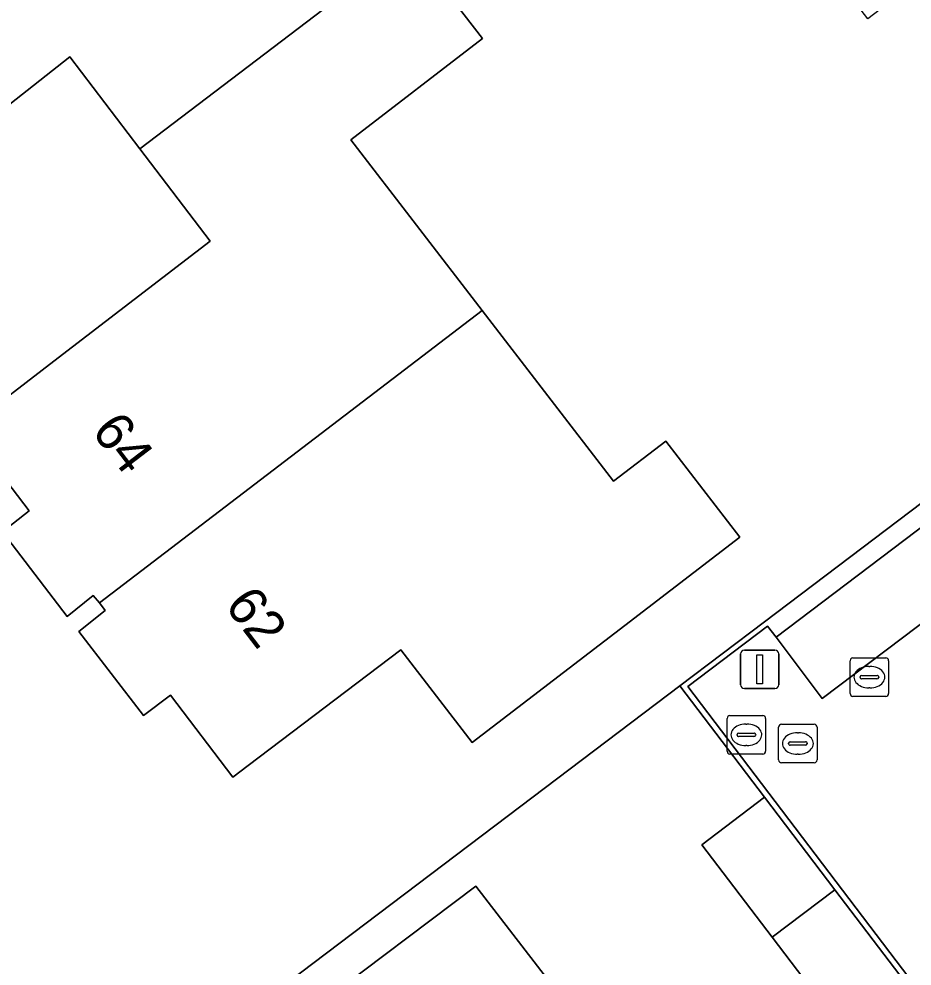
# Model space of a CAD drawing. Extents: x 160023 to 161302, y 384750 to 385707.
# Drawn here: x 160307.48 to 160330.68, y 385583.65 to 385608.27 of the extents above; entities that cross this region are included whole.
import ezdxf

# ---------------------------------------------------------------- set-up
doc = ezdxf.new("R2010")
doc.units = 0
for name, color, linetype in [('IMGEO_Erf', 7, 'Continuous'), ('IMGEO_Kolk', 7, 'Continuous'), ('IMGEO_Lichtmast', 7, 'Continuous'), ('IMGEO_Pand', 7, 'Continuous'), ('IMGEO_Pand_nummerreeks', 7, 'Continuous'), ('IMGEO_Parkeervlak_halfverhard', 7, 'Continuous'), ('IMGEO_Rijbaan_lokaal_open', 7, 'Continuous'), ('IMGEO_Rioolput', 7, 'Continuous'), ('IMGEO_Voetpad_halfverhard', 7, 'Continuous')]:
    doc.layers.add(name, color=color, linetype=linetype)

msp = doc.modelspace()

# ---------------------------------------------------------------- linework, layer by layer
at = {"layer": 'IMGEO_Erf'}
for points in [[(160278.003, 385659.494), (160305.037, 385582.381), (160308.072, 385578.388), (160320.515, 385587.811), (160324.642, 385590.935), (160326.84, 385592.599), (160338.242, 385601.232), (160336.845, 385603.015), (160336.693, 385602.9), (160335.882, 385603.962), (160331.468, 385609.765), (160329.527, 385608.275), (160328.183, 385610.027), (160330.124, 385611.516), (160325.773, 385617.171), (160324.685, 385616.343), (160323.483, 385617.925), (160324.572, 385618.752), (160315.41, 385630.783)], [(160317.614, 385610.229), (160319.515, 385607.757), (160316.099, 385605.131), (160319.513, 385600.691), (160322.925, 385596.252), (160324.281, 385597.295), (160326.202, 385594.798), (160323.214, 385592.506), (160319.246, 385589.462), (160317.395, 385591.87), (160313.429, 385588.866), (160313.032, 385588.565), (160311.412, 385590.696), (160310.712, 385590.162), (160309.032, 385592.351), (160309.72, 385592.897), (160309.565, 385593.09), (160309.408, 385593.284), (160308.732, 385592.741), (160307.05, 385594.94), (160307.745, 385595.486), (160306.108, 385597.627), (160308.494, 385599.459), (160312.447, 385602.494), (160310.618, 385604.891), (160308.794, 385607.281), (160304.889, 385604.212)], [(160328.877, 385581.984), (160327.041, 385584.4), (160325.213, 385586.806), (160326.84, 385588.043), (160324.642, 385590.935), (160320.515, 385587.811), (160308.072, 385578.388)], [(160311.123, 385579.53), (160319.348, 385585.728), (160322.781, 385581.265)]]:
    msp.add_lwpolyline(points, dxfattribs=at)
at = {"layer": 'IMGEO_Kolk'}
for p, q in [((160329.142, 385591.662), (160329.994, 385591.662)), ((160329.067, 385590.736), (160329.067, 385591.588)), ((160329.555, 385591.442), (160329.58, 385591.442)), ((160330.068, 385591.588), (160330.068, 385590.736)), ((160329.326, 385591.156), (160329.326, 385591.168)), ((160329.764, 385591.119), (160329.366, 385591.119)), ((160329.369, 385591.205), (160329.767, 385591.205)), ((160329.81, 385591.168), (160329.81, 385591.156)), ((160329.578, 385590.882), (160329.553, 385590.882)), ((160329.994, 385590.662), (160329.142, 385590.662))]:
    msp.add_line(p, q, dxfattribs=at)
for points in [[(160329.142, 385591.662), (160329.994, 385591.662)], [(160329.067, 385590.736), (160329.067, 385591.588)], [(160330.068, 385591.588), (160330.068, 385590.736)], [(160329.994, 385590.662), (160329.142, 385590.662)]]:
    msp.add_lwpolyline(points, dxfattribs=at)
for centre, radius, start, end in [((160329.144, 385591.586), 0.0765, 91.552, 178.448), ((160329.144, 385591.586), 0.0765, 91.552, 178.448), ((160329.992, 385591.586), 0.0765, 1.552, 88.448), ((160329.992, 385591.586), 0.0765, 1.552, 88.448), ((160329.366, 385591.165), 0.0403, 85.8775, 175.7526), ((160329.363, 385591.155), 0.0366, 178.938, 274.7102), ((160329.767, 385591.162), 0.043, 264.8664, 352.4533), ((160329.771, 385591.167), 0.0386, 1.7309, 96.639), ((160329.144, 385590.738), 0.0765, 181.552, 268.448), ((160329.144, 385590.738), 0.0765, 181.552, 268.448), ((160329.992, 385590.738), 0.0765, 271.552, 358.448), ((160329.992, 385590.738), 0.0765, 271.552, 358.448)]:
    msp.add_arc(centre, radius, start, end, dxfattribs=at)
for centre, major_axis, ratio, start_param, end_param in [((160329.554, 385591.162), (-0.387, 0.002), 0.722429, 4.712389, 7.853982), ((160329.579, 385591.162), (-0.39, 0.002), 0.717154, 1.570796, 4.712389)]:
    msp.add_ellipse(centre, major_axis=major_axis, ratio=ratio, start_param=start_param, end_param=end_param, dxfattribs=at)
at = {"layer": 'IMGEO_Lichtmast'}
for p, q in [((160326.323, 385591.865), (160327.113, 385591.865)), ((160327.113, 385591.865), (160326.323, 385591.865)), ((160326.223, 385590.965), (160326.223, 385591.765)), ((160326.223, 385591.765), (160326.223, 385590.965)), ((160327.213, 385591.765), (160327.213, 385590.965)), ((160327.213, 385590.965), (160327.213, 385591.765)), ((160327.113, 385590.865), (160326.323, 385590.865)), ((160326.323, 385590.865), (160327.113, 385590.865))]:
    msp.add_line(p, q, dxfattribs=at)
msp.add_lwpolyline([(160326.643, 385591.74), (160326.793, 385591.74), (160326.793, 385590.99), (160326.643, 385590.99), (160326.643, 385591.74)], dxfattribs=at)
for centre, start, end in [((160326.323, 385591.765), 90, 180), ((160326.323, 385591.765), 90, 180), ((160327.113, 385591.765), 0, 90), ((160327.113, 385591.765), 360, 90), ((160326.323, 385590.965), 180, 270), ((160326.323, 385590.965), 180, 270), ((160327.113, 385590.965), 270, 0), ((160327.113, 385590.965), 270, 0)]:
    msp.add_arc(centre, 0.1, start, end, dxfattribs=at)
at = {"layer": 'IMGEO_Pand'}
for points in [[(160317.324, 385610.007), (160315.328, 385612.623), (160312.174, 385610.197), (160308.897, 385614.457), (160301, 385608.423), (160301.173, 385608.223), (160300.431, 385607.688), (160302.149, 385605.501), (160302.815, 385606.035), (160304.493, 385603.9), (160304.889, 385604.212), (160308.794, 385607.281), (160310.618, 385604.891)], [(160316.099, 385605.131), (160319.515, 385607.757), (160317.614, 385610.229), (160317.324, 385610.007), (160310.618, 385604.891), (160312.447, 385602.494), (160308.494, 385599.459), (160306.108, 385597.627), (160307.745, 385595.486), (160307.05, 385594.94), (160308.732, 385592.741), (160309.408, 385593.284), (160309.565, 385593.09), (160319.513, 385600.691)], [(160309.565, 385593.09), (160309.72, 385592.897), (160309.032, 385592.351), (160310.712, 385590.162), (160311.412, 385590.696), (160313.032, 385588.565), (160313.429, 385588.866), (160317.395, 385591.87), (160319.246, 385589.462), (160323.214, 385592.506), (160326.202, 385594.798), (160324.281, 385597.295), (160322.925, 385596.252), (160319.513, 385600.691)], [(160326.84, 385588.043), (160325.213, 385586.806), (160327.041, 385584.4), (160328.668, 385585.637)], [(160322.781, 385581.265), (160319.348, 385585.728), (160311.123, 385579.53), (160314.567, 385574.999)], [(160328.668, 385585.637), (160327.041, 385584.4), (160328.877, 385581.984), (160330.497, 385583.23)]]:
    msp.add_lwpolyline(points, close=True, dxfattribs=at)
at = {"layer": 'IMGEO_Parkeervlak_halfverhard'}
msp.add_lwpolyline([(160343.232, 385601.861), (160342.247, 385603.128), (160342.18, 385603.096), (160341.781, 385603.625), (160341.266, 385603.206), (160341.436, 385603.006), (160338.663, 385600.921), (160327.143, 385592.201), (160328.344, 385590.608)], close=True, dxfattribs=at)
at = {"layer": 'IMGEO_Rijbaan_lokaal_open'}
msp.add_lwpolyline([(160357.068, 385583.63), (160352.817, 385589.208), (160346.504, 385584.4), (160345.722, 385583.805), (160339.422, 385579.007), (160334.008, 385586.16), (160340.29, 385590.947), (160341.082, 385591.55), (160347.397, 385596.362), (160343.232, 385601.861), (160328.344, 385590.608), (160327.143, 385592.201), (160326.925, 385592.488), (160324.854, 385590.92), (160345.458, 385563.771)], dxfattribs=at)
at = {"layer": 'IMGEO_Rioolput'}
for p, q in [((160325.946, 385590.163), (160326.798, 385590.163)), ((160325.871, 385589.237), (160325.871, 385590.089)), ((160326.359, 385589.943), (160326.384, 385589.943)), ((160326.872, 385590.089), (160326.872, 385589.237)), ((160327.285, 385589.936), (160328.137, 385589.936)), ((160326.13, 385589.657), (160326.13, 385589.669)), ((160326.173, 385589.706), (160326.571, 385589.706)), ((160326.614, 385589.669), (160326.614, 385589.657)), ((160327.21, 385589.01), (160327.21, 385589.862)), ((160327.698, 385589.716), (160327.723, 385589.716)), ((160328.211, 385589.862), (160328.211, 385589.01)), ((160326.568, 385589.62), (160326.17, 385589.62)), ((160327.469, 385589.43), (160327.469, 385589.442)), ((160327.907, 385589.393), (160327.509, 385589.393)), ((160327.512, 385589.479), (160327.91, 385589.479)), ((160327.953, 385589.442), (160327.953, 385589.43)), ((160326.798, 385589.163), (160325.946, 385589.163)), ((160326.382, 385589.383), (160326.357, 385589.383)), ((160327.721, 385589.156), (160327.696, 385589.156)), ((160328.137, 385588.936), (160327.285, 385588.936))]:
    msp.add_line(p, q, dxfattribs=at)
for points in [[(160325.946, 385590.163), (160326.798, 385590.163)], [(160325.871, 385589.237), (160325.871, 385590.089)], [(160326.872, 385590.089), (160326.872, 385589.237)], [(160327.285, 385589.936), (160328.137, 385589.936)], [(160327.21, 385589.01), (160327.21, 385589.862)], [(160328.211, 385589.862), (160328.211, 385589.01)], [(160326.798, 385589.163), (160325.946, 385589.163)], [(160328.137, 385588.936), (160327.285, 385588.936)]]:
    msp.add_lwpolyline(points, dxfattribs=at)
for centre, radius, start, end in [((160325.948, 385590.087), 0.0765, 91.552, 178.448), ((160325.948, 385590.087), 0.0765, 91.552, 178.448), ((160326.796, 385590.087), 0.0765, 1.552, 88.448), ((160326.796, 385590.087), 0.0765, 1.552, 88.448), ((160327.287, 385589.86), 0.0765, 91.552, 178.448), ((160327.287, 385589.86), 0.0765, 91.552, 178.448), ((160328.135, 385589.86), 0.0765, 1.552, 88.448), ((160328.135, 385589.86), 0.0765, 1.552, 88.448), ((160326.17, 385589.666), 0.0403, 85.8775, 175.7526), ((160326.167, 385589.656), 0.0366, 178.938, 274.7102), ((160326.571, 385589.663), 0.043, 264.8664, 352.4533), ((160326.575, 385589.668), 0.0386, 1.7309, 96.639), ((160327.509, 385589.439), 0.0403, 85.8775, 175.7526), ((160327.506, 385589.429), 0.0366, 178.938, 274.7102), ((160327.91, 385589.436), 0.043, 264.8664, 352.4533), ((160327.914, 385589.441), 0.0386, 1.7309, 96.639), ((160325.948, 385589.239), 0.0765, 181.552, 268.448), ((160325.948, 385589.239), 0.0765, 181.552, 268.448), ((160326.796, 385589.239), 0.0765, 271.552, 358.448), ((160326.796, 385589.239), 0.0765, 271.552, 358.448), ((160327.287, 385589.012), 0.0765, 181.552, 268.448), ((160327.287, 385589.012), 0.0765, 181.552, 268.448), ((160328.135, 385589.012), 0.0765, 271.552, 358.448), ((160328.135, 385589.012), 0.0765, 271.552, 358.448)]:
    msp.add_arc(centre, radius, start, end, dxfattribs=at)
for centre, major_axis, ratio, start_param, end_param in [((160326.358, 385589.663), (-0.387, 0.002), 0.722429, 4.712389, 7.853982), ((160326.383, 385589.663), (-0.39, 0.002), 0.717154, 1.570796, 4.712389), ((160327.697, 385589.436), (-0.387, 0.002), 0.722429, 4.712389, 7.853982), ((160327.722, 385589.436), (-0.39, 0.002), 0.717154, 1.570796, 4.712389)]:
    msp.add_ellipse(centre, major_axis=major_axis, ratio=ratio, start_param=start_param, end_param=end_param, dxfattribs=at)
at = {"layer": 'IMGEO_Voetpad_halfverhard'}
for points in [[(160360.157, 385582.242), (160357.23, 385586.067), (160355.402, 385588.477), (160353.573, 385590.887), (160350.687, 385594.724), (160348.851, 385597.128), (160347.015, 385599.531), (160343.487, 385604.208), (160341.636, 385606.648), (160336.845, 385603.015), (160338.242, 385601.232), (160326.84, 385592.599), (160324.642, 385590.935), (160326.84, 385588.043), (160328.668, 385585.637), (160330.497, 385583.23)], [(160345.458, 385563.771), (160324.854, 385590.92), (160326.925, 385592.488), (160327.143, 385592.201), (160338.663, 385600.921), (160337.058, 385602.973), (160341.599, 385606.436), (160371.94, 385566.485)]]:
    msp.add_lwpolyline(points, dxfattribs=at)

# ---------------------------------------------------------------- texts
at = {"layer": 'IMGEO_Pand_nummerreeks'}
for s, rotation, p in [('64', 307.3796, (160309.34, 385597.549)), ('62', 307.3823, (160312.8, 385593.019))]:
    msp.add_text(s, height=1, rotation=rotation, dxfattribs=at).set_placement(p)

doc.saveas('drawing.dxf')
